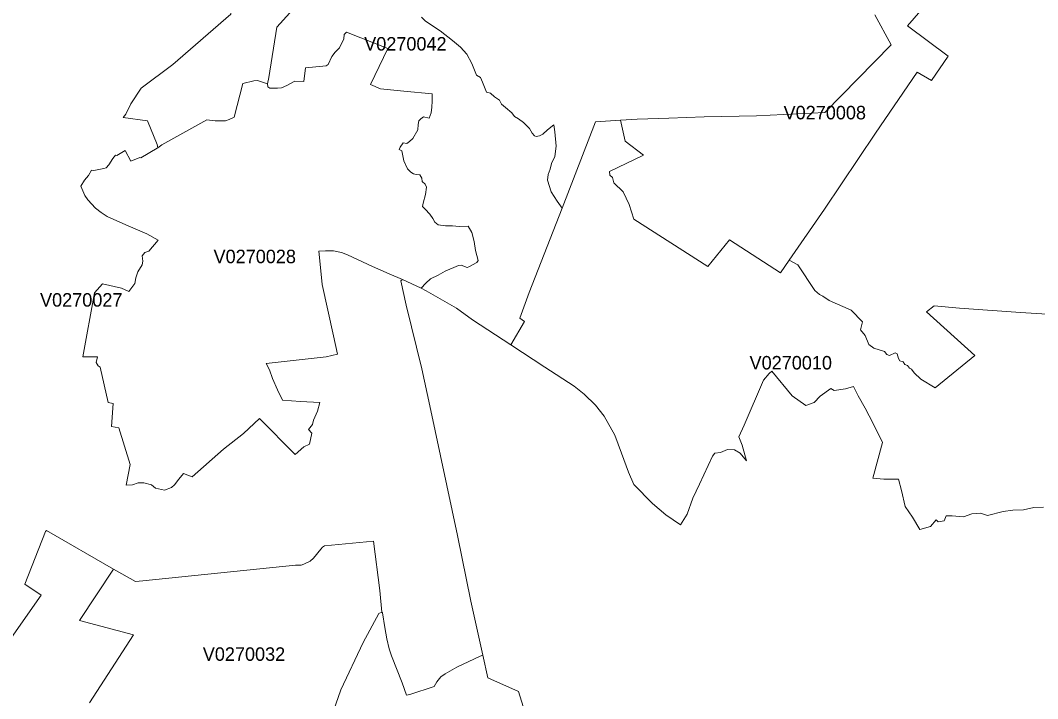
# Model space of a CAD drawing. Extents: x 369010 to 735936, y 6377141 to 6616555.
# Drawn here: x 406179 to 413706, y 6468374 to 6473398 of the extents above; entities that cross this region are included whole.
import ezdxf
from ezdxf.enums import TextEntityAlignment as Align

# ---------------------------------------------------------------- set-up
doc = ezdxf.new("R2010")
doc.units = 0
doc.header["$LTSCALE"] = 40
doc.layers.add('3', color=7, linetype='Continuous', lineweight=13)
doc.layers.add('4', color=7, linetype='Continuous')

msp = doc.modelspace()

# ---------------------------------------------------------------- linework, layer by layer
at = {"layer": '3'}
for points in [[(407061.73, 6472382.08), (407069.51, 6472380.76), (407191.32, 6472450.93), (407196.61, 6472454.74), (407191.32, 6472478.24), (407119.65, 6472652.85), (406939.09, 6472678.83), (406959.78, 6472703.66), (406996.19, 6472778.96), (407071.66, 6472895.97), (407306.51, 6473069.75), (407736.32, 6473444.12), (407745.26, 6473827.26), (407751.71, 6474319.14), (407758.17, 6474547.21), (407771.08, 6474682.26)], [(412500.85, 6473438.5), (412622.99, 6473216.72), (412131.11, 6472714.58), (411626.33, 6472691.25), (411238.55, 6472683.8), (410977.39, 6472672.21), (410741.87, 6472665.43), (410618.9, 6472657.81), (410653, 6472503.73), (410790.04, 6472398.47), (410538.97, 6472278.31), (410540.29, 6472250.84), (410559.82, 6472233.3), (410569.58, 6472195.56), (410638.93, 6472126.88), (410684.61, 6472034.53), (410717.05, 6471924.63), (411266.03, 6471576.08), (411425.57, 6471773.53), (411803.58, 6471527.92), (411868.13, 6471621.26), (412129.63, 6472000.1), (412506.31, 6472562.15), (412813.49, 6473013.81), (412920.4, 6472953.4), (413043.54, 6473133.47), (412742.32, 6473356.9), (413331.02, 6474035.3)], [(413331.02, 6474035.3), (412742.32, 6473356.9), (413043.54, 6473133.47), (412920.4, 6472953.4), (412813.49, 6473013.81), (412506.31, 6472562.15), (412129.63, 6472000.1), (411868.13, 6471621.26), (411932.01, 6471587.5), (412058.13, 6471396.51), (412091.39, 6471368.54), (412116.05, 6471355.63), (412162.56, 6471323.02), (412327.07, 6471250.53), (412409.33, 6471165.79), (412396.25, 6471106.54), (412430.84, 6471062.85), (412456.83, 6470998.14), (412495.22, 6470969.51), (412572.51, 6470944.52), (412590.06, 6470923.66), (412610.25, 6470915.22), (412651.96, 6470935.41), (412665.69, 6470928.3), (412675.46, 6470893.04), (412685.22, 6470876.16), (412710.05, 6470869.05), (412723.29, 6470849.68), (412744.14, 6470840.58), (412757.05, 6470822.37), (412773.44, 6470815.75), (412793.63, 6470787.12), (412841.13, 6470741.61), (412948.87, 6470675.9), (413241.15, 6470915.22), (412883.33, 6471240.11), (412939.44, 6471283.8), (413128.94, 6471266.59), (413580.43, 6471234.31), (414245.59, 6471193.1)], [(407736.32, 6473444.12), (407306.51, 6473069.75), (407071.66, 6472895.97), (406996.19, 6472778.96), (406959.78, 6472703.66), (406939.09, 6472678.83), (407119.65, 6472652.85), (407191.32, 6472478.24), (407196.61, 6472454.74), (407225.25, 6472475.59), (407559.56, 6472660.46), (407620.63, 6472652.52), (407697.26, 6472652.52), (407724.57, 6472662.94), (407760.98, 6472681.15), (407826.02, 6472929.57), (407906.29, 6472948.94), (407932.28, 6472951.58), (408006.26, 6472926.92), (408018.01, 6472974.42), (408076.27, 6473347.14), (408173.75, 6473452.56)], [(408173.75, 6473452.56), (408076.27, 6473347.14), (408018.01, 6472974.42), (408006.26, 6472926.92), (408009.4, 6472904.41), (408023.64, 6472896.64), (408080.9, 6472895.31), (408111.85, 6472897.79), (408149.58, 6472914.84), (408210.66, 6472948.6), (408276.86, 6472945.96), (408288.61, 6473046.09), (408441.86, 6473061.81), (408457.09, 6473070.58), (408484.4, 6473130.49), (408507.74, 6473161.61), (408540.34, 6473194.21), (408572.61, 6473260.25), (408575.26, 6473292.85), (408592.14, 6473309.73), (408898.82, 6473188.75), (408770.22, 6472922.12), (408843.05, 6472890.84), (409016.66, 6472872.8), (409225.86, 6472854.6), (409225.86, 6472799.98), (409223.04, 6472753.81), (409217.75, 6472712.26), (409203.51, 6472673.21), (409161.97, 6472682.31), (409142.44, 6472669.23), (409128.04, 6472653.68), (409122.91, 6472626.37), (409118.94, 6472587.31), (409084.02, 6472523.59), (409059.19, 6472500.25), (409038.51, 6472485.85), (409011.2, 6472489.83), (408989.02, 6472458.55), (408981.24, 6472441.67), (409000.77, 6472430.58), (409015.17, 6472356.43), (409042.48, 6472297.84), (409068.46, 6472274.51), (409086.67, 6472261.43), (409108.68, 6472256.3), (409134.66, 6472253.65), (409148.9, 6472230.15), (409152.87, 6472204.17), (409174.72, 6472183.98), (409183.82, 6472163.29), (409176.04, 6472107.35), (409160.32, 6472044.79), (409155.19, 6472018.8), (409174.72, 6471999.27), (409208.48, 6471961.54), (409231.82, 6471930.42), (409244.89, 6471903.12), (409269.55, 6471882.26), (409324.17, 6471877.13), (409377.46, 6471877.13), (409425.46, 6471870.51), (409492.98, 6471874.48), (409519.96, 6471826.98), (409536.84, 6471759.29), (409547.27, 6471694.25), (409566.8, 6471620.1), (409556.37, 6471604.55), (409496.62, 6471572.11), (409483.71, 6471568.14), (409440.68, 6471583.69), (409419.99, 6471581.21), (409321.35, 6471540.99), (409270.71, 6471511.2), (409213.44, 6471482.57), (409178.36, 6471452.61), (409144.1, 6471413.22), (409182.66, 6471394.69)], [(409145.75, 6473420.46), (409177.03, 6473391.82), (409285.77, 6473320.49), (409375.47, 6473247.67), (409436.54, 6473199.51), (409482.06, 6473146.22), (409519.46, 6473078.69), (409554.55, 6472992.96), (409584.5, 6472974.75), (409598.41, 6472939), (409628.2, 6472866.18), (409656.83, 6472858.4), (409688.11, 6472831.1), (409723.03, 6472807.59), (409738.75, 6472777.64), (409768.38, 6472751.82), (409815.22, 6472712.93), (409834.58, 6472686.94), (409864.54, 6472668.74), (409902.27, 6472641.26), (409946.46, 6472597.07), (409965.99, 6472561.99), (409984.03, 6472542.46), (409995.78, 6472538.65), (410019.12, 6472543.78), (410043.94, 6472555.53), (410080.19, 6472586.65), (410125.7, 6472623.06), (410133.48, 6472571.09), (410142.58, 6472465.83), (410132.32, 6472390.03), (410107.66, 6472338.06), (410098.56, 6472296.52), (410083, 6472256.14), (410080.35, 6472214.59), (410106.34, 6472127.37), (410152.02, 6472058.36), (410186.94, 6472007.55), (410435.36, 6472646.56), (410618.9, 6472657.81), (410741.87, 6472665.43), (410977.39, 6472672.21), (411238.55, 6472683.8), (411626.33, 6472691.25), (412131.11, 6472714.58), (412622.99, 6473216.72), (412500.85, 6473438.5)], [(409182.66, 6471394.69), (409405.1, 6471266.75), (409523.1, 6471178.87), (409807.44, 6470994.17), (409908.06, 6471168.44), (409874.47, 6471192.11), (409943.48, 6471381.61), (410186.94, 6472007.55), (410152.02, 6472058.36), (410106.34, 6472127.37), (410080.35, 6472214.59), (410083, 6472256.14), (410098.56, 6472296.52), (410107.66, 6472338.06), (410132.32, 6472390.03), (410142.58, 6472465.83), (410133.48, 6472571.09), (410125.7, 6472623.06), (410080.19, 6472586.65), (410043.94, 6472555.53), (410019.12, 6472543.78), (409995.78, 6472538.65), (409984.03, 6472542.46), (409965.99, 6472561.99), (409946.46, 6472597.07), (409902.27, 6472641.26), (409864.54, 6472668.74), (409834.58, 6472686.94), (409815.22, 6472712.93), (409768.38, 6472751.82), (409738.75, 6472777.64), (409723.03, 6472807.59), (409688.11, 6472831.1), (409656.83, 6472858.4), (409628.2, 6472866.18), (409598.41, 6472939), (409584.5, 6472974.75), (409554.55, 6472992.96), (409519.46, 6473078.69), (409482.06, 6473146.22), (409436.54, 6473199.51), (409375.47, 6473247.67), (409285.77, 6473320.49), (409177.03, 6473391.82), (409145.75, 6473420.46)], [(408436.73, 6471691.44), (408495.16, 6471691.44), (408554.9, 6471678.36), (408600.09, 6471661.81), (408784.62, 6471574.59), (408906.77, 6471519.97), (409006.73, 6471479.26), (409144.1, 6471413.22), (409178.36, 6471452.61), (409213.44, 6471482.57), (409270.71, 6471511.2), (409321.35, 6471540.99), (409419.99, 6471581.21), (409440.68, 6471583.69), (409483.71, 6471568.14), (409496.62, 6471572.11), (409556.37, 6471604.55), (409566.8, 6471620.1), (409547.27, 6471694.25), (409536.84, 6471759.29), (409519.96, 6471826.98), (409492.98, 6471874.48), (409425.46, 6471870.51), (409377.46, 6471877.13), (409324.17, 6471877.13), (409269.55, 6471882.26), (409244.89, 6471903.12), (409231.82, 6471930.42), (409208.48, 6471961.54), (409174.72, 6471999.27), (409155.19, 6472018.8), (409160.32, 6472044.79), (409176.04, 6472107.35), (409183.82, 6472163.29), (409174.72, 6472183.98), (409152.87, 6472204.17), (409148.9, 6472230.15), (409134.66, 6472253.65), (409108.68, 6472256.3), (409086.67, 6472261.43), (409068.46, 6472274.51), (409042.48, 6472297.84), (409015.17, 6472356.43), (409000.77, 6472430.58), (408981.24, 6472441.67), (408989.02, 6472458.55), (409011.2, 6472489.83), (409038.51, 6472485.85), (409059.19, 6472500.25), (409084.02, 6472523.59), (409118.94, 6472587.31), (409122.91, 6472626.37), (409128.04, 6472653.68), (409142.44, 6472669.23), (409161.97, 6472682.31), (409203.51, 6472673.21), (409217.75, 6472712.26), (409223.04, 6472753.81), (409225.86, 6472799.98), (409225.86, 6472854.6), (409016.66, 6472872.8), (408843.05, 6472890.84), (408770.22, 6472922.12), (408898.82, 6473188.75), (408592.14, 6473309.73), (408575.26, 6473292.85), (408572.61, 6473260.25), (408540.34, 6473194.21), (408507.74, 6473161.61), (408484.4, 6473130.49), (408457.09, 6473070.58), (408441.86, 6473061.81), (408288.61, 6473046.09), (408276.86, 6472945.96), (408210.66, 6472948.6)], [(408210.66, 6472948.6), (408149.58, 6472914.84), (408111.85, 6472897.79), (408080.9, 6472895.31), (408023.64, 6472896.64), (408009.4, 6472904.41), (408006.26, 6472926.92), (407932.28, 6472951.58), (407906.29, 6472948.94), (407826.02, 6472929.57), (407760.98, 6472681.15), (407724.57, 6472662.94), (407697.26, 6472652.52), (407620.63, 6472652.52), (407559.56, 6472660.46), (407225.25, 6472475.59), (407196.61, 6472454.74), (407191.32, 6472450.93), (407069.51, 6472380.76), (407061.73, 6472382.08), (406995.36, 6472356.1), (406955.14, 6472432.89), (406892.75, 6472397.81), (406882.32, 6472400.29), (406862.79, 6472375.63), (406834.16, 6472327.47), (406813.47, 6472306.78), (406795.27, 6472301.48), (406722.44, 6472284.6), (406704.24, 6472287.25), (406682.23, 6472249.68), (406653.59, 6472214.59), (406626.29, 6472170.24), (406654.92, 6472101.39), (406678.25, 6472068.12), (406734.03, 6472006.89), (406775.57, 6471974.45), (406819.76, 6471945.82), (406958.78, 6471882.59), (407113.36, 6471816.23), (407199.1, 6471769.39), (407130.25, 6471687.46), (407099.13, 6471678.36), (407081.09, 6471652.71), (407083.74, 6471614.97), (407079.77, 6471587.66), (407048.65, 6471535.7), (407032.93, 6471491.51), (407025.15, 6471448.64), (406982.29, 6471390.05), (406926.51, 6471414.71), (406786.16, 6471447.32), (406726.25, 6471380.12), (406641.68, 6470906.28), (406748.26, 6470906.28), (406739.16, 6470864.58), (406753.39, 6470838.59), (406770.27, 6470829.49), (406827.37, 6470567.33), (406866.1, 6470559.88), (406851.87, 6470389.42), (406906.48, 6470380.31), (406990.73, 6470109.05), (406962.09, 6469954.31), (407008.93, 6469958.11), (407050.47, 6469973.84), (407093.34, 6469972.51), (407147.95, 6469958.11), (407177.91, 6469932.13), (407244.11, 6469919.22), (407296.08, 6469938.58), (407319.58, 6469958.11), (407350.2, 6469999.49), (407385.29, 6470042.35), (407449.01, 6470017.69), (407682.53, 6470221.59), (407830.33, 6470338.44), (407948.5, 6470449), (408212.31, 6470182.37), (408276.03, 6470238.15), (408317.57, 6470260.32), (408335.78, 6470340.92), (408311.12, 6470368.23), (408339.75, 6470405.97), (408348.85, 6470437.25), (408377.32, 6470504.28), (408395.52, 6470566.67), (408251.37, 6470574.45), (408118.8, 6470584.88), (408082.39, 6470660.35), (408044.66, 6470745.75), (408022.64, 6470810.79), (407997.98, 6470857.63), (408441.86, 6470906.95), (408524.95, 6470926.48), (408496.48, 6471061.2), (408411.91, 6471441.69), (408402.97, 6471543.14), (408387.25, 6471687.46), (408436.73, 6471691.44)], [(410618.9, 6472657.81), (410435.36, 6472646.56), (410186.94, 6472007.55), (409943.48, 6471381.61), (409874.47, 6471192.11), (409908.06, 6471168.44), (409807.44, 6470994.17), (410058.67, 6470828.99), (410275.48, 6470688.32), (410351.78, 6470629.73), (410435.53, 6470547.31), (410497.92, 6470466.71), (410576.87, 6470325.37), (410627.01, 6470193.29), (410678.32, 6470052.28), (410719.2, 6469961.26), (410857.4, 6469820.74), (410954.22, 6469736.01), (411062.79, 6469660.54), (411112.27, 6469741.14), (411154.31, 6469859.97), (411204.46, 6469964.07), (411300.45, 6470169.63), (411316.67, 6470191.64), (411359.53, 6470196.27), (411410.01, 6470220.6), (411462.15, 6470217.46), (411504.35, 6470192.63), (411551.02, 6470136.69), (411520.4, 6470252.54), (411495.41, 6470312.79), (411534.47, 6470399.35), (411678.13, 6470734), (411719.18, 6470782.82), (411739.37, 6470799.2), (411888.82, 6470616.98), (411991.76, 6470545.98), (412053.49, 6470567.99), (412096.69, 6470613.51), (412176.63, 6470671.6), (412200.13, 6470656.54), (412284.87, 6470669.61), (412342.63, 6470685.83), (412377.22, 6470618.14), (412430.18, 6470526.29), (412488.93, 6470413.08), (412557.95, 6470270.91), (412486.12, 6470008.43), (412568.54, 6470000.15), (412675.46, 6470000.15), (412699.12, 6469916.9), (412725.94, 6469797.08), (412779.06, 6469718.13), (412835.17, 6469626.28), (412912.46, 6469649.45), (412954.17, 6469699.6), (412969.23, 6469684.04), (413015.4, 6469692.48), (413030.13, 6469727.4), (413074.49, 6469727.9), (413157.74, 6469720.78), (413219.3, 6469741.96), (413283.85, 6469747.26), (413335.65, 6469730.05), (413452.17, 6469761.49), (413521.84, 6469771.26), (413601.29, 6469771.92), (413676.92, 6469790.62), (413748.59, 6469793.27)], [(412572.51, 6470944.52), (412495.22, 6470969.51), (412456.83, 6470998.14), (412430.84, 6471062.85), (412396.25, 6471106.54), (412409.33, 6471165.79), (412327.07, 6471250.53), (412162.56, 6471323.02), (412116.05, 6471355.63), (412091.39, 6471368.54), (412058.13, 6471396.51), (411932.01, 6471587.5), (411868.13, 6471621.26), (411803.58, 6471527.92), (411425.57, 6471773.53), (411266.03, 6471576.08), (410717.05, 6471924.63), (410684.61, 6472034.53), (410638.93, 6472126.88), (410569.58, 6472195.56), (410559.82, 6472233.3), (410540.29, 6472250.84), (410538.97, 6472278.31), (410790.04, 6472398.47), (410653, 6472503.73), (410618.9, 6472657.81)], [(409239.59, 6468463.94), (409261.44, 6468500.19), (409290.07, 6468535.27), (409322.51, 6468557.29), (409409.57, 6468608.1), (409581.03, 6468688.7), (409600.72, 6468697.14), (409512.84, 6469095.84), (409414.37, 6469582.75), (409209.47, 6470543.83), (409148.9, 6470817.74), (409033.54, 6471288.93), (408994.65, 6471469.66), (409006.73, 6471479.26), (408906.77, 6471519.97), (408784.62, 6471574.59), (408600.09, 6471661.81), (408554.9, 6471678.36), (408495.16, 6471691.44), (408436.73, 6471691.44), (408387.25, 6471687.46), (408402.97, 6471543.14), (408411.91, 6471441.69), (408496.48, 6471061.2), (408524.95, 6470926.48), (408441.86, 6470906.95), (407997.98, 6470857.63), (408022.64, 6470810.79), (408044.66, 6470745.75), (408082.39, 6470660.35), (408118.8, 6470584.88), (408251.37, 6470574.45), (408395.52, 6470566.67), (408377.32, 6470504.28), (408348.85, 6470437.25), (408339.75, 6470405.97), (408311.12, 6470368.23), (408335.78, 6470340.92), (408317.57, 6470260.32), (408276.03, 6470238.15), (408212.31, 6470182.37), (407948.5, 6470449), (407830.33, 6470338.44), (407682.53, 6470221.59), (407449.01, 6470017.69), (407385.29, 6470042.35), (407350.2, 6469999.49), (407319.58, 6469958.11), (407296.08, 6469938.58), (407244.11, 6469919.22), (407177.91, 6469932.13), (407147.95, 6469958.11), (407093.34, 6469972.51), (407050.47, 6469973.84), (407008.93, 6469958.11), (406962.09, 6469954.31), (406990.73, 6470109.05), (406906.48, 6470380.31), (406851.87, 6470389.42), (406866.1, 6470559.88), (406827.37, 6470567.33), (406770.27, 6470829.49), (406753.39, 6470838.59), (406739.16, 6470864.58), (406748.26, 6470906.28), (406641.68, 6470906.28), (406726.25, 6471380.12), (406786.16, 6471447.32), (406926.51, 6471414.71), (406982.29, 6471390.05), (407025.15, 6471448.64), (407032.93, 6471491.51), (407048.65, 6471535.7), (407079.77, 6471587.66), (407083.74, 6471614.97), (407081.09, 6471652.71), (407099.13, 6471678.36), (407130.25, 6471687.46), (407199.1, 6471769.39), (407113.36, 6471816.23), (406958.78, 6471882.59), (406819.76, 6471945.82), (406775.57, 6471974.45), (406734.03, 6472006.89), (406678.25, 6472068.12), (406654.92, 6472101.39), (406626.29, 6472170.24), (406653.59, 6472214.59), (406682.23, 6472249.68), (406704.24, 6472287.25), (406722.44, 6472284.6), (406795.27, 6472301.48), (406813.47, 6472306.78), (406834.16, 6472327.47), (406862.79, 6472375.63), (406882.32, 6472400.29), (406892.75, 6472397.81), (406955.14, 6472432.89), (406995.36, 6472356.1), (407061.73, 6472382.08)], [(409006.73, 6471479.26), (408994.65, 6471469.66), (409033.54, 6471288.93), (409148.9, 6470817.74), (409209.47, 6470543.83), (409414.37, 6469582.75), (409512.84, 6469095.84), (409600.72, 6468697.14), (409637.8, 6468528.49), (409863.88, 6468427.37), (409992.14, 6468015.43)], [(411316.67, 6470191.64), (411300.45, 6470169.63), (411204.46, 6469964.07), (411154.31, 6469859.97), (411112.27, 6469741.14), (411062.79, 6469660.54), (410954.22, 6469736.01), (410857.4, 6469820.74), (410719.2, 6469961.26), (410678.32, 6470052.28), (410627.01, 6470193.29), (410576.87, 6470325.37), (410497.92, 6470466.71), (410435.53, 6470547.31), (410351.78, 6470629.73), (410275.48, 6470688.32), (410058.67, 6470828.99), (409807.44, 6470994.17), (409523.1, 6471178.87), (409405.1, 6471266.75), (409182.66, 6471394.69), (409144.1, 6471413.22), (409006.73, 6471479.26)], [(414245.59, 6471193.1), (413580.43, 6471234.31), (413128.94, 6471266.59), (412939.44, 6471283.8), (412883.33, 6471240.11), (413241.15, 6470915.22), (412948.87, 6470675.9), (412841.13, 6470741.61), (412793.63, 6470787.12), (412773.44, 6470815.75), (412757.05, 6470822.37), (412744.14, 6470840.58), (412723.29, 6470849.68), (412710.05, 6470869.05), (412685.22, 6470876.16), (412675.46, 6470893.04), (412665.69, 6470928.3), (412651.96, 6470935.41), (412610.25, 6470915.22), (412590.06, 6470923.66), (412572.51, 6470944.52)], [(413748.59, 6469793.27), (413676.92, 6469790.62), (413601.29, 6469771.92), (413521.84, 6469771.26), (413452.17, 6469761.49), (413335.65, 6469730.05), (413283.85, 6469747.26), (413219.3, 6469741.96), (413157.74, 6469720.78), (413074.49, 6469727.9), (413030.13, 6469727.4), (413015.4, 6469692.48), (412969.23, 6469684.04), (412954.17, 6469699.6), (412912.46, 6469649.45), (412835.17, 6469626.28), (412779.06, 6469718.13), (412725.94, 6469797.08), (412699.12, 6469916.9), (412675.46, 6470000.15), (412568.54, 6470000.15), (412486.12, 6470008.43), (412557.95, 6470270.91), (412488.93, 6470413.08), (412430.18, 6470526.29), (412377.22, 6470618.14), (412342.63, 6470685.83), (412284.87, 6470669.61), (412200.13, 6470656.54), (412176.63, 6470671.6), (412096.69, 6470613.51), (412053.49, 6470567.99), (411991.76, 6470545.98), (411888.82, 6470616.98), (411739.37, 6470799.2), (411719.18, 6470782.82), (411678.13, 6470734), (411534.47, 6470399.35), (411495.41, 6470312.79), (411520.4, 6470252.54), (411551.02, 6470136.69), (411504.35, 6470192.63), (411462.15, 6470217.46), (411410.01, 6470220.6), (411359.53, 6470196.27), (411316.67, 6470191.64)], [(406095.18, 6468802.07), (406331.69, 6469140.85), (406212.2, 6469221.45), (406365.29, 6469611.38), (406371.74, 6469619.16), (406867.92, 6469332.34), (407030.12, 6469240.98), (407085.89, 6469246.28), (408213.8, 6469363.13), (408255.34, 6469363.13), (408276.2, 6469371.07), (408322.87, 6469391.76), (408347.53, 6469413.94), (408402.97, 6469480.3), (408413.4, 6469497.18), (408430.28, 6469506.29), (408791.57, 6469541.37), (408838.25, 6469176.6), (408853.8, 6469015.4), (408857.28, 6469010.44), (408874.82, 6468901.7), (408890.38, 6468817.13), (408908.59, 6468742.98), (408924.14, 6468692.34), (409003.42, 6468490.75), (409035.69, 6468400.22), (409061.68, 6468404.2), (409239.59, 6468463.94)], [(406691.16, 6468342.96), (407016.05, 6468848.08), (406615.86, 6468953.5), (406867.92, 6469332.34), (406371.74, 6469619.16), (406365.29, 6469611.38), (406212.2, 6469221.45), (406331.69, 6469140.85), (406095.18, 6468802.07)], [(408369.71, 6467925.06), (408550.1, 6468439.12), (408716.27, 6468790.98), (408831.79, 6469006.3), (408853.8, 6469015.4), (408838.25, 6469176.6), (408791.57, 6469541.37), (408430.28, 6469506.29), (408413.4, 6469497.18), (408402.97, 6469480.3), (408347.53, 6469413.94), (408322.87, 6469391.76), (408276.2, 6469371.07), (408255.34, 6469363.13), (408213.8, 6469363.13), (407085.89, 6469246.28), (407030.12, 6469240.98), (406867.92, 6469332.34), (406615.86, 6468953.5), (407016.05, 6468848.08), (406691.16, 6468342.96)], [(408853.8, 6469015.4), (408831.79, 6469006.3), (408716.27, 6468790.98), (408550.1, 6468439.12), (408369.71, 6467925.06)], [(409992.14, 6468015.43), (409863.88, 6468427.37), (409637.8, 6468528.49), (409600.72, 6468697.14), (409581.03, 6468688.7), (409409.57, 6468608.1), (409322.51, 6468557.29), (409290.07, 6468535.27), (409261.44, 6468500.19), (409239.59, 6468463.94), (409061.68, 6468404.2), (409035.69, 6468400.22), (409003.42, 6468490.75), (408924.14, 6468692.34), (408908.59, 6468742.98), (408890.38, 6468817.13), (408874.82, 6468901.7), (408857.28, 6469010.44), (408853.8, 6469015.4)]]:
    msp.add_lwpolyline(points, dxfattribs=at)

# ---------------------------------------------------------------- texts
at = {"layer": '4'}
for s, p in [('V0270042', (409027.66, 6473174.05)), ('V0270008', (412131.11, 6472664.58)), ('V0270028', (407913.12, 6471599.25)), ('V0270027', (406629.12, 6471277.56)), ('V0270010', (411879.34, 6470812.19)), ('V0270032', (407833.32, 6468654.52))]:
    msp.add_text(s, height=100, dxfattribs=at).set_placement(p, align=Align.CENTER)

doc.saveas('drawing.dxf')
